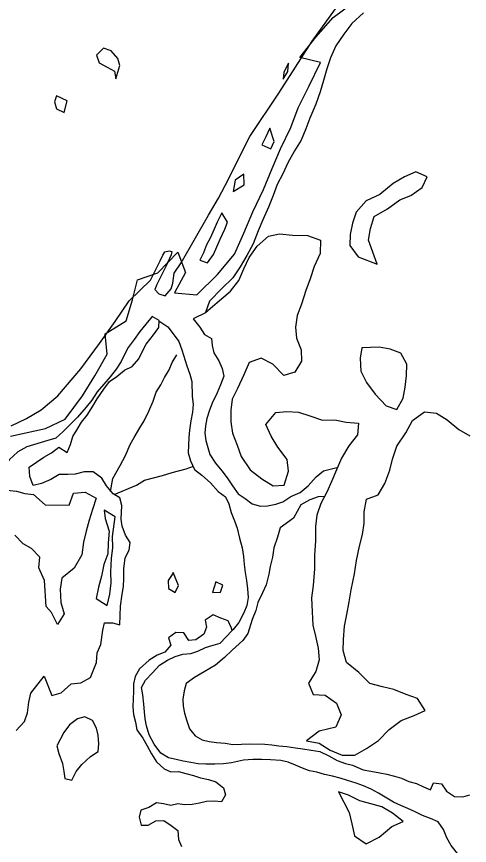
# Model space of a CAD drawing. Extents: x 1588073 to 2013523, y 1090242 to 1357120.
# Drawn here: x 1831179 to 1833494, y 1251041 to 1255279 of the extents above; entities that cross this region are included whole.
import ezdxf

# ---------------------------------------------------------------- set-up
doc = ezdxf.new("R2010")
doc.units = 0
for name, color, linetype in [('GM_X_County', 7, 'Continuous'), ('GM_X_Major_Lake', 7, 'Continuous'), ('GM_X_Minor_Lake', 7, 'Continuous'), ('GM_X_Minor_River', 7, 'Continuous'), ('GM_X_Township', 7, 'Continuous')]:
    doc.layers.add(name, color=color, linetype=linetype)

msp = doc.modelspace()

# ---------------------------------------------------------------- linework, layer by layer
at = {"layer": 'GM_X_County'}
msp.add_lwpolyline([(1831151.3, 1253186.2), (1831229.4, 1253224.2), (1831305.3, 1253267.6), (1831390.9, 1253339.1), (1831507, 1253477.9), (1831603.5, 1253608), (1831683.7, 1253719.7), (1831754.2, 1253826), (1831863.7, 1253931.2), (1831912.5, 1254029.9), (1831927.7, 1254059.1), (1831937.4, 1254076.5), (1831959.1, 1254080.8), (1831972.6, 1254077.8), (1831968.9, 1254060.2), (1831941.8, 1254000.6), (1831896.2, 1253908.4), (1831886.5, 1253883.5), (1831906, 1253861.8), (1831939.6, 1253850.9), (1831968.9, 1253886.7), (1831977.6, 1253916), (1831984.1, 1253967), (1832020.9, 1254019), (1832159.7, 1254264.1), (1832210.7, 1254349.7), (1832245.4, 1254415.9), (1832372.3, 1254666.4), (1832520.8, 1254887.6), (1832691.1, 1255152.2), (1832810.3, 1255318.1)], dxfattribs=at)
at = {"layer": 'GM_X_Major_Lake'}
for points in [[(1831326.8, 1253172.4), (1831428, 1253220), (1831516.6, 1253340.4), (1831578.6, 1253442.7), (1831642.6, 1253553), (1831632.6, 1253657.2), (1831738.7, 1253723.4), (1831772.7, 1253829.8), (1831796.7, 1253932), (1831900.7, 1253968.1), (1832002.8, 1254074.4), (1832042.9, 1253970.2), (1831986.8, 1253865.9), (1832100.9, 1253855.9), (1832207, 1253960.2), (1832293, 1254064.5), (1832341, 1254170.8), (1832387, 1254281.1), (1832441.1, 1254395.4), (1832485.1, 1254501.7), (1832529.1, 1254602), (1832581.1, 1254712.3), (1832619.1, 1254812.6), (1832673.1, 1254920.8), (1832733.1, 1255043.2), (1832627.1, 1255069.2), (1832709.1, 1255173.5), (1832797.2, 1255273.8), (1832897.2, 1255348)], [(1832953.2, 1255297.6), (1832893.5, 1255243.1), (1832851.9, 1255188.2), (1832812.1, 1255129.1), (1832784.3, 1255067.7), (1832764.7, 1255012.1), (1832748.9, 1254952.4), (1832731.2, 1254894.7), (1832709.4, 1254831.2), (1832679.3, 1254759.8), (1832657.7, 1254704.3), (1832634, 1254646.8), (1832600.3, 1254591.6), (1832566.5, 1254530.3), (1832540.9, 1254474.9), (1832511.2, 1254419.6), (1832491.6, 1254364), (1832467.8, 1254304.5), (1832437.9, 1254239.1), (1832414.3, 1254183.6), (1832388.3, 1254116.2), (1832356.5, 1254056.9), (1832322.8, 1253999.7), (1832285.1, 1253942.6), (1832229.4, 1253888), (1832165.4, 1253823.7), (1832145.8, 1253766), (1832205.3, 1253816.5), (1832273.2, 1253874.7), (1832314.8, 1253929.7), (1832340.6, 1253989.1), (1832368.3, 1254046.5), (1832410, 1254105.5), (1832467.6, 1254156), (1832524.1, 1254168.4), (1832590, 1254160.5), (1832666.2, 1254160.3), (1832733.7, 1254136.3), (1832731.8, 1254068.1), (1832699.8, 1254000.8), (1832679.9, 1253937.2), (1832658.2, 1253877.7), (1832636.1, 1253808.1), (1832614.4, 1253750.5), (1832604.7, 1253690.6), (1832611.1, 1253634.3), (1832633.5, 1253575.4), (1832635.9, 1253517.2), (1832602.2, 1253460), (1832545.5, 1253443.5), (1832489.1, 1253501.3), (1832429.8, 1253533.1), (1832369, 1253510.8), (1832341.2, 1253447.4), (1832309.1, 1253378.1), (1832281.5, 1253322.8), (1832273.9, 1253266.8), (1832274.2, 1253206.6), (1832282.5, 1253148.2), (1832306.9, 1253087.3), (1832327.3, 1253030.5), (1832373.4, 1252961), (1832432.3, 1252915.1), (1832491.4, 1252879.3), (1832547.7, 1252883.7), (1832569.7, 1252955.3), (1832563.4, 1253013.7), (1832515.1, 1253077.3), (1832480.6, 1253134.4), (1832454.2, 1253193.4), (1832504.1, 1253254.1), (1832560.4, 1253260.5), (1832620.4, 1253256.8), (1832678, 1253237.1), (1832743.5, 1253215.1), (1832805.8, 1253217.3), (1832863.6, 1253205.6), (1832927.5, 1253199.8), (1832921.8, 1253139.8), (1832878.2, 1253084.8), (1832840.3, 1253021.8), (1832814.5, 1252962.3), (1832790.8, 1252904.8), (1832765.1, 1252847.4), (1832735.4, 1252790), (1832713.7, 1252730.5), (1832708, 1252672.4), (1832707.9, 1252596.2), (1832701.9, 1252526.2), (1832701.9, 1252455.9), (1832695.4, 1252369.9), (1832687.6, 1252307.9), (1832689.6, 1252235.6), (1832693.6, 1252167.3), (1832708.1, 1252110.7), (1832720.4, 1252050.1), (1832726.7, 1251989.8)], [(1831687.1, 1254960.9), (1831706.6, 1255028.6), (1831697.6, 1255065), (1831662.6, 1255104.1), (1831622.9, 1255117.3), (1831587.8, 1255082.2), (1831600.7, 1255041.7), (1831642.2, 1255020.4), (1831679.7, 1254999.3)], [(1832545.6, 1254994.4), (1832542.6, 1254958.4), (1832565.8, 1254997.8), (1832570.1, 1255040.1)], [(1832570.1, 1255040.1), (1832545.6, 1254994.4)], [(1831679.7, 1254999.3), (1831687.1, 1254960.9)], [(1831384, 1254873.7), (1831372.5, 1254843.6), (1831383.5, 1254807.2), (1831421.8, 1254788.8)], [(1831438.6, 1254847.9), (1831384, 1254873.7)], [(1831421.8, 1254788.8), (1831438.6, 1254847.9)], [(1832432.8, 1254622.5), (1832478.3, 1254603.1), (1832495.5, 1254640.7), (1832474.2, 1254708.7)], [(1832474.2, 1254708.7), (1832454, 1254664), (1832432.8, 1254622.5)], [(1832296.7, 1254441.8), (1832285.7, 1254384), (1832342.8, 1254418.4), (1832341.3, 1254473.9)], [(1832341.3, 1254473.9), (1832296.7, 1254441.8)], [(1832978.2, 1254135.3), (1832988, 1254195.2), (1833007.8, 1254256.8), (1833075, 1254295), (1833138.5, 1254341.3), (1833195.3, 1254363.7), (1833252.6, 1254404.2), (1833278.2, 1254459.7), (1833220.8, 1254485.4), (1833161.9, 1254459), (1833104.8, 1254424.5), (1833037, 1254368.3), (1832965.9, 1254336.2), (1832916.2, 1254279.5), (1832896.5, 1254221.9), (1832884.8, 1254164.1), (1832883.2, 1254107.9), (1832925.7, 1254050.5), (1833022.8, 1254013.1)], [(1832228.7, 1254275.8), (1832205, 1254227.8), (1832190, 1254192.1), (1832168.6, 1254146.6), (1832149.6, 1254111), (1832134.4, 1254071.3), (1832115.3, 1254033.8), (1832155, 1254020.6), (1832186.3, 1254061.8), (1832220.6, 1254141.1), (1832244.1, 1254192.6), (1832257.2, 1254228.3)], [(1832257.2, 1254228.3), (1832228.7, 1254275.8)], [(1833022.8, 1254013.1), (1832978.2, 1254135.3)], [(1832943.9, 1253584.5), (1832935, 1253532.6), (1832939.1, 1253466.3), (1832967.5, 1253407.3), (1833011.9, 1253347.8), (1833068.4, 1253288), (1833124, 1253270.4), (1833155.7, 1253327.6), (1833165.3, 1253383.5), (1833173, 1253441.5), (1833174.7, 1253501.6), (1833144.3, 1253558.7), (1833088.7, 1253578.3), (1833032.8, 1253588)], [(1833032.8, 1253588), (1832943.9, 1253584.5)], [(1832726.7, 1251989.8), (1832708.9, 1251930.1), (1832671.2, 1251871), (1832695.6, 1251812.1), (1832757.7, 1251810.3), (1832814.6, 1251768.5), (1832839, 1251709.6), (1832811.1, 1251646.3), (1832726.3, 1251624.6), (1832660.8, 1251576.4), (1832726.6, 1251564.4), (1832781.7, 1251528.7), (1832843.1, 1251502.9), (1832909.3, 1251503), (1832968.4, 1251537.4), (1833029.7, 1251577.8), (1833083.4, 1251634.4), (1833144.9, 1251680.8), (1833211.7, 1251704.9), (1833268.6, 1251731.4), (1833228.3, 1251792.7), (1833170.7, 1251812.4), (1833107.3, 1251838.3), (1833049.5, 1251852.1), (1832985.9, 1251869.9), (1832929.3, 1251925.7), (1832866.6, 1251975.7), (1832848.3, 1252038.4), (1832849.9, 1252094.6), (1832855.9, 1252162.6), (1832867.6, 1252222.4), (1832879.5, 1252286.3), (1832889.3, 1252348.2), (1832907.6, 1252429.9), (1832917.6, 1252497.9), (1832931.7, 1252571.7), (1832947.4, 1252631.4), (1832957.1, 1252689.3), (1832956.8, 1252747.5), (1832968.6, 1252811.4), (1833027.4, 1252833.8), (1833061.1, 1252891), (1833087.1, 1252960.4), (1833100.7, 1253016.2), (1833122.7, 1253081.8), (1833168.7, 1253150.7), (1833202.6, 1253213.9), (1833264, 1253258.3), (1833325.9, 1253250.5), (1833381.1, 1253216.8), (1833439.8, 1253167), (1833497.1, 1253135.2)], [(1831148.1, 1253132.8), (1831326.8, 1253172.4)]]:
    msp.add_lwpolyline(points, dxfattribs=at)
at = {"layer": 'GM_X_Minor_Lake'}
for points in [[(1831954.4, 1252395.2), (1831955.2, 1252355.1), (1831990.7, 1252334), (1832007.8, 1252369.6), (1831980.2, 1252435.8)], [(1831980.2, 1252435.8), (1831977.4, 1252430.7), (1831954.4, 1252395.2)], [(1832181.2, 1252334.5), (1832221.3, 1252335.4), (1832234.3, 1252371.1), (1832198.1, 1252388.5)], [(1832198.1, 1252388.5), (1832181.2, 1252334.5)], [(1831395.9, 1251510.6), (1831414.5, 1251459.8), (1831421.4, 1251419.5), (1831426.3, 1251383.2), (1831462.2, 1251374.2), (1831483.5, 1251419.7), (1831512.6, 1251455), (1831557.9, 1251495.8), (1831596.7, 1251520.8), (1831599.8, 1251560.8), (1831597.1, 1251605), (1831588.1, 1251641.4), (1831567.1, 1251680.1), (1831527.6, 1251699.3), (1831491.2, 1251688.3), (1831450.2, 1251657.4), (1831421, 1251618.1), (1831385.3, 1251549.9)], [(1831385.3, 1251549.9), (1831395.9, 1251510.6)], [(1832824.5, 1251314.9), (1832878.9, 1251208.9), (1832893.3, 1251152.3), (1832907.5, 1251089.7), (1832966.5, 1251049.9), (1833033.7, 1251084.1), (1833097.4, 1251138.4), (1833156.2, 1251162.8), (1833101.3, 1251206.5), (1833046.1, 1251238.2), (1832934.7, 1251269.5), (1832876.6, 1251297.8)], [(1832876.6, 1251297.8), (1832824.5, 1251314.9)]]:
    msp.add_lwpolyline(points, dxfattribs=at)
at = {"layer": 'GM_X_Minor_River'}
msp.add_line((1831331.1, 1252262.7), (1831322.3, 1252395.4), dxfattribs=at)
for points in [[(1831318.7, 1253025.5), (1831357.5, 1253048.4), (1831394.4, 1253077.5), (1831437.7, 1253050.2), (1831455, 1253091.8), (1831466.1, 1253131.6), (1831489.2, 1253167), (1831510.3, 1253204.6), (1831539.4, 1253241.8), (1831568.8, 1253287.1), (1831591.9, 1253324.6), (1831625.4, 1253373.8), (1831654.6, 1253413.1), (1831691.4, 1253438.1), (1831730.4, 1253471.1), (1831771, 1253490), (1831804.2, 1253529.1), (1831821.3, 1253564.7), (1831842.4, 1253604.3), (1831879.9, 1253651.3), (1831907, 1253688.7), (1831908, 1253724.8), (1831872.5, 1253745.8), (1831839.3, 1253706.7), (1831810.2, 1253669.4), (1831781, 1253628.1), (1831749.7, 1253586.9), (1831730.7, 1253551.3), (1831713.6, 1253515.7), (1831688.4, 1253476.3), (1831657.2, 1253437.1), (1831626.1, 1253399.8), (1831590.9, 1253360.7), (1831563.6, 1253317.4), (1831534.6, 1253282.1), (1831491, 1253231.2), (1831455.9, 1253196.1), (1831416.7, 1253157.1), (1831379.7, 1253124.1), (1831339.2, 1253111.2)], [(1832148.3, 1253766.1), (1832082.7, 1253733.8), (1832115.6, 1253690.7), (1832140.6, 1253653.8), (1832176.1, 1253632.8), (1832179, 1253596.6), (1832188, 1253560.2), (1832212.9, 1253519.3), (1832229.8, 1253478.7), (1832238.7, 1253440.3), (1832221.5, 1253396.7), (1832204.2, 1253355.1), (1832178.6, 1253301.6), (1832165.6, 1253265.9), (1832152.4, 1253224.2), (1832145.3, 1253186.2), (1832142.2, 1253148.2), (1832147.2, 1253111.9), (1832156.2, 1253075.6), (1832167.2, 1253039.1), (1832196, 1252996.2), (1832229, 1252957.1), (1832256, 1252920.2), (1832282.9, 1252879.3), (1832311.8, 1252838.4), (1832347.2, 1252815.3), (1832384.5, 1252788.1), (1832426.3, 1252774.9), (1832462.4, 1252777.8), (1832504.8, 1252786.6), (1832541.2, 1252797.6), (1832582.1, 1252824.6), (1832628.8, 1252845.3), (1832669.8, 1252880.2), (1832711.2, 1252925.1), (1832748.2, 1252956.2), (1832822.5, 1252975.3)], [(1831906.6, 1253722.6), (1831953.2, 1253693.3), (1831980.3, 1253656.5), (1832009.2, 1253617.5), (1832024, 1253574.9), (1832049.8, 1253493.9), (1832064.6, 1253451.4), (1832075.6, 1253413), (1832077.4, 1253336.7), (1832082.3, 1253296.4), (1832079.1, 1253256.4), (1832069.8, 1253212.5), (1832062.5, 1253164.6), (1832059.4, 1253126.5), (1832057.2, 1253048.3), (1832068, 1253007.9), (1832088.8, 1252963.2), (1832126.1, 1252934), (1832171.1, 1252894.6), (1832209.9, 1252851.3), (1832247.2, 1252824.2), (1832264.2, 1252787.6), (1832277, 1252743.1), (1832293.8, 1252700.4), (1832306.8, 1252664), (1832319.4, 1252611.4), (1832332, 1252562.9), (1832338.8, 1252518.6), (1832343.6, 1252478.3), (1832348.5, 1252436), (1832355.3, 1252395.7), (1832360.1, 1252353.4), (1832362.9, 1252309.2), (1832355.7, 1252267.3), (1832340.6, 1252229.6), (1832315.1, 1252180.2), (1832286, 1252144.9), (1832281.8, 1252140.4)], [(1831658.7, 1252850.9), (1831670.5, 1252917), (1831708.5, 1252984.2), (1831736, 1253035.5), (1831759.7, 1253091), (1831780.7, 1253126.5), (1831810.2, 1253175.8), (1831831.3, 1253211.3), (1831854.7, 1253260.8), (1831878.2, 1253312.3), (1831893.6, 1253358), (1831916.7, 1253395.5), (1831935.8, 1253433), (1831959, 1253472.5), (1831974.1, 1253510.2), (1831999.3, 1253549.6)], [(1831339.2, 1253111.2), (1831231.8, 1253079.9), (1831185.6, 1253054.2), (1831141.2, 1253012.4), (1831112.8, 1252968.5), (1831074.5, 1252924.7), (1831030.1, 1252890.9), (1830985.9, 1252873.2), (1831033.9, 1252850.8), (1831081.9, 1252852.4), (1831130.1, 1252858), (1831178.1, 1252851.6), (1831222.1, 1252841.2), (1831266.1, 1252834.8), (1831324.6, 1252782.6)], [(1831306.8, 1252892.2), (1831264.4, 1252880.9), (1831246.7, 1252927.2), (1831243.1, 1252975.4), (1831318.7, 1253025.5)], [(1831678.8, 1252834.7), (1831791.8, 1252883.4), (1831832.6, 1252908.4), (1831879.1, 1252921.1), (1831925.5, 1252931.8), (1831974.1, 1252948.4), (1832046.8, 1252966.4), (1832083.3, 1252979.4)], [(1831319.9, 1251906.9), (1831360.3, 1251808.5), (1831406.7, 1251821.2), (1831458.2, 1251867.8), (1831508.4, 1251872.4), (1831557.3, 1251899.1), (1831587.6, 1251976.5), (1831591, 1252026.5), (1831610.2, 1252068.1), (1831620.4, 1252142), (1831629.5, 1252179.9), (1831669.5, 1252178.8), (1831707.4, 1252169.6), (1831710, 1252263.8), (1831719.8, 1252325.8), (1831725, 1252365.7), (1831728.1, 1252405.8), (1831727.5, 1252455.9), (1831735.1, 1252511.9), (1831754.3, 1252551.5), (1831759.4, 1252589.5), (1831736.5, 1252628.2), (1831719.7, 1252672.9), (1831714.7, 1252709.1), (1831716.7, 1252779.3), (1831707.8, 1252817.7), (1831672.3, 1252838.7), (1831639.4, 1252879.8), (1831614.4, 1252918.7), (1831571.3, 1252952), (1831525.1, 1252951.3), (1831478.7, 1252938.6), (1831440.5, 1252937.7), (1831396.4, 1252937), (1831353.6, 1252912.1), (1831306.8, 1252892.2)], [(1831324.6, 1252782.6), (1831448.1, 1252781), (1831469.9, 1252842.6), (1831530.2, 1252846.8), (1831585.5, 1252817.2), (1831567.8, 1252759.5), (1831550.2, 1252703.8), (1831534.5, 1252648.1), (1831520.9, 1252592.3), (1831513, 1252526.3), (1831473, 1252459.3), (1831411.4, 1252406.9), (1831401.8, 1252351), (1831405.8, 1252282.7), (1831422.3, 1252226), (1831388.6, 1252170.8), (1831358.3, 1252231.9), (1831331.1, 1252262.7)], [(1832754, 1252825.9), (1832720.3, 1252822.6), (1832677.8, 1252807.7), (1832633, 1252782.9), (1832594.9, 1252713.8), (1832527.4, 1252665.6), (1832514, 1252617.9), (1832494.4, 1252562.2), (1832487, 1252514.3), (1832475.6, 1252466.5), (1832468.5, 1252428.6), (1832454.9, 1252372.8), (1832435.7, 1252333.2), (1832412.3, 1252283.7), (1832403.1, 1252241.9), (1832383.7, 1252196.3), (1832361.6, 1252124.7), (1832336.6, 1252089.3), (1832281, 1252038.7), (1832241.9, 1252001.7), (1832196.7, 1251962.9), (1832137.5, 1251928.5), (1832088.6, 1251899.8), (1832045.6, 1251869), (1832036.5, 1251831.1), (1832029.3, 1251789.2), (1832030.3, 1251753), (1832037.3, 1251716.7), (1832050.2, 1251678.2), (1832063.1, 1251637.7), (1832092.1, 1251600.8), (1832127.7, 1251581.7), (1832163.5, 1251572.6), (1832201.4, 1251567.5), (1832245.4, 1251564.3), (1832285.3, 1251557.1), (1832329.5, 1251559.8), (1832367.6, 1251560.7), (1832447.8, 1251558.4), (1832483.8, 1251555.4), (1832519.7, 1251550.3), (1832561.7, 1251547.1), (1832605.6, 1251539.8), (1832643.5, 1251534.7), (1832685.4, 1251527.5), (1832729.4, 1251522.2), (1832774.8, 1251498.8), (1832818.3, 1251475.5), (1832860, 1251460.3), (1832895.8, 1251451.2), (1832951.2, 1251427.5), (1832991.1, 1251420.4), (1833037, 1251413), (1833072.9, 1251406), (1833110.7, 1251394.9), (1833146.5, 1251385.8), (1833184.1, 1251368.7), (1833223.9, 1251357.5), (1833259.5, 1251340.4), (1833295.2, 1251325.3), (1833310.2, 1251361), (1833352.2, 1251355.8), (1833377.2, 1251319), (1833418.5, 1251291.7), (1833460.6, 1251290.5), (1833496.9, 1251299.5)], [(1831632.4, 1252712.6), (1831652.8, 1252648.7), (1831647.1, 1252588.7), (1831645.5, 1252532.6), (1831625.9, 1252476.9), (1831614.2, 1252417.1), (1831598.5, 1252361.4), (1831586.9, 1252303.5), (1831642, 1252267.8), (1831655.7, 1252325.6), (1831663.3, 1252383.6), (1831660.9, 1252439.8), (1831664.9, 1252507.9), (1831670.5, 1252563.9), (1831670.1, 1252620.1), (1831682.8, 1252721.9)], [(1831682.8, 1252721.9), (1831627.3, 1252755.6), (1831632.4, 1252712.6)], [(1831322.3, 1252395.4), (1831293.4, 1252461.3), (1831297.8, 1252515.4), (1831256.1, 1252559.9), (1831212.2, 1252582.4), (1831170.4, 1252626.9)], [(1832281.8, 1252140.4), (1832278.2, 1252151.2), (1832261.2, 1252189.8), (1832223.5, 1252202.9), (1832183.9, 1252220.1), (1832143.1, 1252193.2), (1832150, 1252156.9), (1832137, 1252121.1), (1832096.1, 1252092.2), (1832059.9, 1252089.2), (1832035, 1252128.1), (1831992.9, 1252129.3), (1831956, 1252102.3), (1831967, 1252065.8), (1831937.9, 1252028.6), (1831897.4, 1252013.7), (1831856.6, 1251988.8), (1831807.2, 1251944.1), (1831786, 1251904.5), (1831776.9, 1251866.7), (1831777.8, 1251828.5), (1831774.7, 1251790.5), (1831773.6, 1251750.4), (1831776.5, 1251710.2), (1831787.4, 1251671.8), (1831794.3, 1251631.4), (1831825.2, 1251590.4), (1831846.1, 1251549.7), (1831869, 1251508.9), (1831893.9, 1251468.1), (1831933, 1251432.8), (1831968.6, 1251417.8), (1832006.7, 1251418.7), (1832044.6, 1251409.6), (1832084.3, 1251398.4), (1832120.1, 1251387.3), (1832159.9, 1251378.1), (1832197.7, 1251367), (1832236.9, 1251335.8), (1832247.9, 1251299.4), (1832226.9, 1251263.8), (1832190.9, 1251266.9), (1832150.7, 1251266), (1832114.4, 1251257.1), (1832076.1, 1251250.1), (1832040, 1251249.2), (1832004.1, 1251254.2), (1831967.7, 1251245.2), (1831929.9, 1251254.3), (1831893.9, 1251259.4), (1831855.1, 1251234.4), (1831814.7, 1251221.6), (1831805.6, 1251185.7), (1831816.5, 1251145.3), (1831852.6, 1251144.2), (1831891.3, 1251167.2), (1831931.4, 1251168), (1831968.8, 1251142.9), (1832004.2, 1251117.8), (1832006.9, 1251071.6), (1832021.9, 1251035)], [(1833440, 1250992.1), (1833401.3, 1251041.4), (1833378.4, 1251080.2), (1833361.6, 1251122.8), (1833334.6, 1251161.7), (1833295, 1251178.9), (1833255.3, 1251194.1), (1833217.8, 1251213.2), (1833180.2, 1251230.3), (1833144.5, 1251245.4), (1833106.9, 1251262.6), (1833071.4, 1251283.6), (1833030.1, 1251308.9), (1832992.5, 1251328.1), (1832952.9, 1251345.2), (1832915.2, 1251360.4), (1832871.5, 1251373.7), (1832833.7, 1251384.8), (1832794, 1251396), (1832754.1, 1251403.1), (1832714.4, 1251416.3), (1832676.5, 1251423.4), (1832640.8, 1251436.5), (1832605.1, 1251451.6), (1832567.4, 1251466.7), (1832529.6, 1251475.8), (1832477.6, 1251479.3), (1832433.5, 1251480.6), (1832387.4, 1251479.9), (1832339.2, 1251477.3), (1832278.6, 1251463), (1832236.4, 1251458.2), (1832192.3, 1251457.5), (1832146.2, 1251456.8), (1832108.1, 1251457.9), (1832070.2, 1251465), (1832030.3, 1251472.1), (1831994.5, 1251481.2), (1831956.6, 1251488.3), (1831917.2, 1251513.5), (1831882.4, 1251558.7), (1831857.7, 1251607.5), (1831843, 1251652.1), (1831836, 1251688.4), (1831833, 1251724.6), (1831830.1, 1251762.8), (1831825.5, 1251811.1), (1831818.5, 1251849.4), (1831837.6, 1251887), (1831874.8, 1251924.1), (1831910, 1251963.2), (1831950.8, 1251988.1), (1831989.4, 1252007), (1832029.9, 1252019.9), (1832070, 1252022.7), (1832106.4, 1252033.7), (1832145.1, 1252052.7), (1832183.5, 1252065.6), (1832219.9, 1252074.6), (1832281.8, 1252140.4)], [(1831177.2, 1251629.4), (1831219.6, 1251675.2), (1831235.9, 1251719.2), (1831242.3, 1251773.4), (1831252.7, 1251819.4), (1831319.9, 1251906.9)]]:
    msp.add_lwpolyline(points, dxfattribs=at)
at = {"layer": 'GM_X_Township'}
msp.add_lwpolyline([(1831151.3, 1253186.2), (1831229.4, 1253224.2), (1831305.3, 1253267.6), (1831390.9, 1253339.1), (1831507, 1253477.9), (1831603.5, 1253608), (1831683.7, 1253719.7), (1831754.2, 1253826), (1831863.7, 1253931.2), (1831912.5, 1254029.9), (1831927.7, 1254059.1), (1831937.4, 1254076.5), (1831959.1, 1254080.8), (1831972.6, 1254077.8), (1831968.9, 1254060.2), (1831941.8, 1254000.6), (1831896.2, 1253908.4), (1831886.5, 1253883.5), (1831906, 1253861.8), (1831939.6, 1253850.9), (1831968.9, 1253886.7), (1831977.6, 1253916), (1831984.1, 1253967), (1832020.9, 1254019), (1832159.7, 1254264.1), (1832210.7, 1254349.7), (1832245.4, 1254415.9), (1832372.3, 1254666.4), (1832520.8, 1254887.6), (1832691.1, 1255152.2), (1832810.3, 1255318.1)], dxfattribs=at)

doc.saveas('drawing.dxf')
